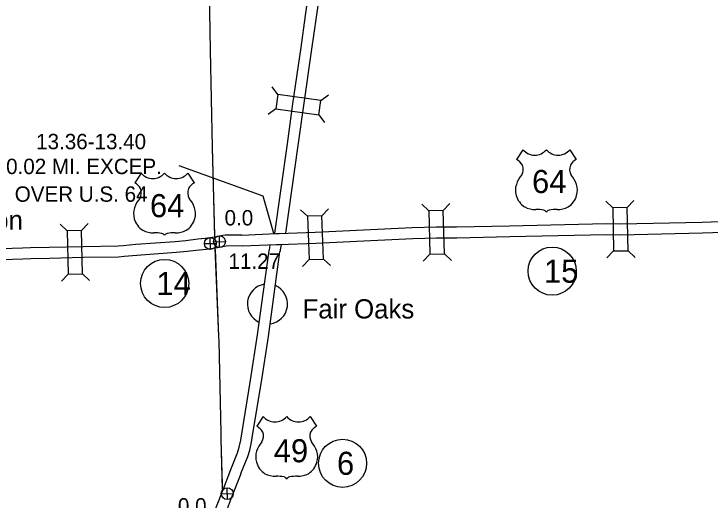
# Model space of a CAD drawing. Extents: x -939622 to -934222, y 1383701 to 1385301.
# Drawn here: x -935926.5 to -935869.2, y 1384421.7 to 1384461.7 of the extents above; entities that cross this region are included whole.
import ezdxf

# ---------------------------------------------------------------- set-up
doc = ezdxf.new("R2010")
doc.units = 0
for name, color, linetype in [('Level 15', 7, 'Continuous'), ('Level 2', 7, 'Continuous'), ('Level 20', 7, 'Continuous'), ('Level 22', 7, 'Continuous'), ('Level 24', 7, 'Continuous'), ('Level 25', 7, 'Continuous'), ('Level 26', 7, 'Continuous'), ('Level 27', 7, 'Continuous')]:
    doc.layers.add(name, color=color, linetype=linetype)

msp = doc.modelspace()

# ---------------------------------------------------------------- linework, layer by layer
at = {"layer": 'Level 15'}
for points in [[(-935905.045, 1384443.67), (-935903.994, 1384451.029), (-935903.539, 1384454.319), (-935902.875, 1384458.961), (-935902.502, 1384461.597), (-935901.732, 1384466.963), (-935900.588, 1384475.001), (-935900.113, 1384478.344), (-935899.919, 1384479.472), (-935899.792, 1384480.698), (-935899.473, 1384482.956), (-935898.349, 1384490.972), (-935897.184, 1384499.303)], [(-935904.135, 1384443.68), (-935903.103, 1384450.904), (-935902.648, 1384454.194), (-935901.984, 1384458.834), (-935901.611, 1384461.47), (-935900.841, 1384466.836), (-935899.697, 1384474.875), (-935899.224, 1384478.205), (-935899.027, 1384479.349), (-935898.898, 1384480.588), (-935898.582, 1384482.831), (-935897.458, 1384490.847), (-935896.293, 1384499.179)], [(-935891.727, 1384444.195), (-935890.078, 1384444.204), (-935885.727, 1384444.291), (-935877.771, 1384444.462), (-935876.615, 1384444.455), (-935869.876, 1384444.597), (-935863.969, 1384444.804), (-935863.287, 1384444.932), (-935862.353, 1384445.133), (-935862.062, 1384445.179), (-935861.332, 1384445.285), (-935858.277, 1384445.384), (-935857.234, 1384445.41), (-935854.421, 1384445.493), (-935851.396, 1384445.64), (-935849.58, 1384445.768), (-935848.326, 1384445.834), (-935846.416, 1384445.908), (-935838.376, 1384446.21), (-935835.797, 1384446.364)], [(-935891.723, 1384443.295), (-935890.067, 1384443.304), (-935885.708, 1384443.391), (-935877.764, 1384443.562), (-935876.608, 1384443.555), (-935869.85, 1384443.697), (-935863.869, 1384443.907), (-935863.109, 1384444.05), (-935862.188, 1384444.248), (-935861.927, 1384444.289), (-935861.252, 1384444.387), (-935858.252, 1384444.485), (-935857.21, 1384444.511), (-935854.386, 1384444.594), (-935851.343, 1384444.741), (-935849.525, 1384444.87), (-935848.285, 1384444.935), (-935846.381, 1384445.009), (-935838.332, 1384445.312), (-935835.744, 1384445.465)], [(-935907.745, 1384443.526), (-935904.914, 1384443.641), (-935904.67, 1384443.645), (-935901.709, 1384443.757), (-935897.752, 1384443.948), (-935893.727, 1384444.146), (-935891.736, 1384444.195)], [(-935907.734, 1384443.527), (-935909.12, 1384443.506), (-935909.473, 1384443.446), (-935909.696, 1384443.402), (-935909.9, 1384443.357), (-935909.954, 1384443.349)], [(-935909.946, 1384443.35), (-935910.373, 1384443.287), (-935910.762, 1384443.236), (-935911.365, 1384443.178), (-935912.344, 1384443.054), (-935913.229, 1384442.971), (-935916.464, 1384442.743), (-935917.493, 1384442.644), (-935917.928, 1384442.612), (-935920.796, 1384442.562), (-935923.584, 1384442.502), (-935925.121, 1384442.462), (-935925.774, 1384442.436), (-935927.479, 1384442.394), (-935929.412, 1384442.389), (-935931.293, 1384442.346), (-935933.565, 1384442.281), (-935937.489, 1384442.216), (-935942.113, 1384442.12), (-935947.734, 1384441.986)], [(-935907.709, 1384442.627), (-935904.889, 1384442.741), (-935904.647, 1384442.745), (-935901.671, 1384442.858), (-935897.708, 1384443.049), (-935893.694, 1384443.246), (-935891.714, 1384443.295)], [(-935909.904, 1384442.447), (-935910.249, 1384442.396), (-935910.66, 1384442.342), (-935911.265, 1384442.284), (-935912.246, 1384442.159), (-935913.156, 1384442.074), (-935916.39, 1384441.846), (-935917.418, 1384441.747), (-935917.887, 1384441.713), (-935920.778, 1384441.662), (-935923.562, 1384441.602), (-935925.092, 1384441.562), (-935925.745, 1384441.536), (-935927.467, 1384441.494), (-935929.401, 1384441.489), (-935931.27, 1384441.447), (-935933.545, 1384441.382), (-935937.472, 1384441.316), (-935942.093, 1384441.22), (-935947.713, 1384441.086)], [(-935907.72, 1384442.627), (-935909.037, 1384442.607), (-935909.311, 1384442.561), (-935909.511, 1384442.521), (-935909.736, 1384442.471), (-935909.921, 1384442.444)], [(-935905.431, 1384442.717), (-935905.501, 1384442.271)], [(-935904.516, 1384442.742), (-935904.612, 1384442.132)], [(-935908.652, 1384424.222), (-935908.095, 1384425.6), (-935907.96, 1384426.049), (-935907.831, 1384426.624), (-935907.73, 1384427.323), (-935907.03, 1384431.573), (-935906.457, 1384435.305), (-935905.502, 1384442.263)], [(-935907.818, 1384423.884), (-935907.244, 1384425.302), (-935907.089, 1384425.821), (-935906.945, 1384426.461), (-935906.841, 1384427.186), (-935906.141, 1384431.432), (-935905.567, 1384435.175), (-935904.611, 1384442.14)], [(-935909.344, 1384422.421), (-935908.655, 1384424.215)], [(-935909.268, 1384420.141), (-935908.583, 1384421.892), (-935907.815, 1384423.892)], [(-935928.476, 1384373.121), (-935927.236, 1384376.328), (-935925.119, 1384381.881), (-935921.565, 1384391.01), (-935919.403, 1384396.656), (-935916.899, 1384403.024), (-935913.945, 1384410.647), (-935912.019, 1384415.583), (-935909.423, 1384422.217), (-935909.341, 1384422.429)]]:
    msp.add_lwpolyline(points, dxfattribs=at)
at = {"layer": 'Level 2'}
for points in [[(-935909.959, 1384443.376), (-935910.151, 1384450.725), (-935910.322, 1384458.738), (-935910.46, 1384466.651), (-935910.471, 1384466.828), (-935910.74, 1384474.586), (-935910.747, 1384474.881), (-935911.044, 1384482.533), (-935911.073, 1384482.86), (-935911.293, 1384490.445), (-935911.313, 1384490.866), (-935911.484, 1384494.823)], [(-935909.961, 1384443.473), (-935910.151, 1384450.725), (-935910.322, 1384458.738), (-935910.46, 1384466.651), (-935910.471, 1384466.828), (-935910.74, 1384474.586), (-935910.747, 1384474.881), (-935911.044, 1384482.533), (-935911.073, 1384482.86), (-935911.293, 1384490.445), (-935911.313, 1384490.866), (-935911.484, 1384494.823)], [(-935909.626, 1384435.176), (-935909.929, 1384442.426)], [(-935909.626, 1384435.176), (-935909.925, 1384442.333)], [(-935909.336, 1384422.591), (-935909.452, 1384426.729), (-935909.444, 1384427.253), (-935909.606, 1384434.791), (-935909.626, 1384435.176)], [(-935909.346, 1384422.949), (-935909.452, 1384426.729), (-935909.444, 1384427.253), (-935909.606, 1384434.791), (-935909.626, 1384435.176)]]:
    msp.add_lwpolyline(points, dxfattribs=at)
at = {"layer": 'Level 20'}
for p, q in [((-935904.773, 1384455.097), (-935905.248, 1384455.731)), ((-935901.245, 1384454.592), (-935900.611, 1384455.067)), ((-935904.941, 1384453.921), (-935905.575, 1384453.446)), ((-935901.413, 1384453.416), (-935900.938, 1384452.783)), ((-935877.243, 1384445.774), (-935877.815, 1384446.323)), ((-935876.055, 1384445.799), (-935875.507, 1384446.371)), ((-935892.363, 1384445.512), (-935892.937, 1384446.058)), ((-935891.175, 1384445.541), (-935890.629, 1384446.115)), ((-935902.351, 1384445.066), (-935902.932, 1384445.604)), ((-935901.164, 1384445.111), (-935900.625, 1384445.691)), ((-935922.117, 1384443.866), (-935922.689, 1384444.413)), ((-935920.93, 1384443.891), (-935920.382, 1384444.463)), ((-935892.275, 1384441.949), (-935892.821, 1384441.375)), ((-935891.087, 1384441.979), (-935890.513, 1384441.433)), ((-935877.168, 1384442.211), (-935877.716, 1384441.64)), ((-935875.981, 1384442.236), (-935875.409, 1384441.688)), ((-935902.216, 1384441.504), (-935902.754, 1384440.923)), ((-935901.029, 1384441.549), (-935900.448, 1384441.011)), ((-935922.04, 1384440.302), (-935922.588, 1384439.73)), ((-935920.853, 1384440.328), (-935920.28, 1384439.78))]:
    msp.add_line(p, q, dxfattribs=at)
for points in [[(-935901.245, 1384454.592), (-935904.773, 1384455.097), (-935904.941, 1384453.921), (-935901.413, 1384453.416)], [(-935875.981, 1384442.236), (-935876.055, 1384445.799), (-935877.243, 1384445.774), (-935877.168, 1384442.211)], [(-935892.363, 1384445.512), (-935892.275, 1384441.949), (-935891.087, 1384441.979), (-935891.175, 1384445.541)], [(-935902.351, 1384445.066), (-935902.216, 1384441.504), (-935901.029, 1384441.549), (-935901.164, 1384445.111)], [(-935920.853, 1384440.328), (-935920.93, 1384443.891), (-935922.117, 1384443.866), (-935922.04, 1384440.302)]]:
    msp.add_lwpolyline(points, close=True, dxfattribs=at)
at = {"layer": 'Level 22'}
for p, q in [((-935884.627, 1384450.551), (-935885.146, 1384449.748)), ((-935880.766, 1384450.551), (-935880.247, 1384449.748)), ((-935916.037, 1384448.63), (-935916.556, 1384447.827)), ((-935912.176, 1384448.63), (-935911.657, 1384447.827)), ((-935905.988, 1384428.587), (-935906.508, 1384427.784)), ((-935902.128, 1384428.587), (-935901.608, 1384427.784))]:
    msp.add_line(p, q, dxfattribs=at)
for centre, radius, start, end in [((-935883.66, 1384451.365), 1.264, 220.075, 319.6701), ((-935881.733, 1384451.365), 1.264, 220.3299, 319.925), ((-935885.825, 1384448.582), 1.349, 30.7809, 59.9883), ((-935879.569, 1384448.582), 1.349, 120.0117, 149.2191), ((-935885.528, 1384448.938), 0.925, 328.8105, 21.2108), ((-935879.866, 1384448.938), 0.925, 158.7892, 211.1895), ((-935915.07, 1384449.443), 1.264, 220.075, 319.6701), ((-935913.143, 1384449.443), 1.264, 220.3299, 319.925), ((-935883.11, 1384447.042), 2.157, 138.9565, 162.6913), ((-935882.284, 1384447.042), 2.157, 17.3087, 41.0435), ((-935917.234, 1384446.661), 1.349, 30.7809, 59.9883), ((-935910.978, 1384446.661), 1.349, 120.0117, 149.2191), ((-935883.822, 1384447.219), 1.426, 160.9576, 197.3819), ((-935881.572, 1384447.219), 1.426, 342.6181, 19.0424), ((-935916.937, 1384447.017), 0.925, 328.8105, 21.2108), ((-935911.275, 1384447.017), 0.925, 158.7892, 211.1895), ((-935914.519, 1384445.121), 2.157, 138.9565, 162.6913), ((-935913.693, 1384445.121), 2.157, 17.3087, 41.0435), ((-935883.59, 1384447.223), 1.65, 195.1074, 237.1312), ((-935881.804, 1384447.223), 1.65, 302.8688, 344.8926), ((-935915.231, 1384445.298), 1.426, 160.9576, 197.3819), ((-935912.981, 1384445.298), 1.426, 342.6181, 19.0424), ((-935883.559, 1384447.743), 2.118, 244.0771, 269.5779), ((-935881.835, 1384447.743), 2.118, 270.4221, 295.9229), ((-935883.51, 1384441.745), 3.88, 81.1942, 90.9539), ((-935883.025, 1384445.224), 0.372, 28.0342, 72.9864), ((-935882.369, 1384445.224), 0.372, 107.0136, 151.9658), ((-935881.884, 1384441.745), 3.88, 89.0461, 98.8058), ((-935914.999, 1384445.302), 1.65, 195.1074, 237.1312), ((-935913.213, 1384445.302), 1.65, 302.8688, 344.8926), ((-935914.969, 1384445.821), 2.118, 244.0771, 269.5779), ((-935914.92, 1384439.824), 3.88, 81.1942, 90.9539), ((-935914.434, 1384443.303), 0.372, 28.0342, 72.9864), ((-935913.778, 1384443.303), 0.372, 107.0136, 151.9658), ((-935913.293, 1384439.824), 3.88, 89.0461, 98.8058), ((-935913.244, 1384445.821), 2.118, 270.4221, 295.9229), ((-935905.021, 1384429.401), 1.264, 220.075, 319.6701), ((-935903.095, 1384429.401), 1.264, 220.3299, 319.925), ((-935907.186, 1384426.618), 1.349, 30.7809, 59.9883), ((-935900.93, 1384426.618), 1.349, 120.0117, 149.2191), ((-935906.889, 1384426.974), 0.925, 328.8105, 21.2108), ((-935901.227, 1384426.974), 0.925, 158.7892, 211.1895), ((-935904.471, 1384425.078), 2.157, 138.9565, 162.6913), ((-935903.645, 1384425.078), 2.157, 17.3087, 41.0435), ((-935905.183, 1384425.255), 1.426, 160.9576, 197.3819), ((-935902.933, 1384425.255), 1.426, 342.6181, 19.0424), ((-935904.951, 1384425.259), 1.65, 195.1074, 237.1312), ((-935903.165, 1384425.259), 1.65, 302.8688, 344.8926), ((-935904.92, 1384425.779), 2.118, 244.0771, 269.5779), ((-935904.871, 1384419.781), 3.88, 81.1942, 90.9539), ((-935904.386, 1384423.26), 0.372, 28.0342, 72.9864), ((-935903.73, 1384423.26), 0.372, 107.0136, 151.9658), ((-935903.245, 1384419.781), 3.88, 89.0461, 98.8058), ((-935903.196, 1384425.779), 2.118, 270.4221, 295.9229)]:
    msp.add_arc(centre, radius, start, end, dxfattribs=at)
at = {"layer": 'Level 24'}
for start, end in [(99.2974, 244.9831), (277.7199, 66.6841)]:
    msp.add_arc((-935905.638, 1384437.846), 1.65, start, end, dxfattribs=at)
at = {"layer": 'Level 25'}
for p, q in [((-935905.997, 1384446.719), (-935912.892, 1384449.233)), ((-935905.103, 1384443.654), (-935905.997, 1384446.719))]:
    msp.add_line(p, q, dxfattribs=at)
at = {"layer": 'Level 26'}
for p, q in [((-935909.57, 1384442.492), (-935909.592, 1384443.468)), ((-935910.33, 1384442.338), (-935910.352, 1384443.314)), ((-935910.069, 1384442.969), (-935909.093, 1384442.992)), ((-935910.829, 1384442.815), (-935909.853, 1384442.837)), ((-935908.939, 1384421.746), (-935908.962, 1384422.723)), ((-935909.439, 1384422.223), (-935908.462, 1384422.246))]:
    msp.add_line(p, q, dxfattribs=at)
for centre in [(-935909.581, 1384442.98), (-935910.341, 1384442.826), (-935908.95, 1384422.235)]:
    msp.add_circle(centre, 0.488, dxfattribs=at)
at = {"layer": 'Level 27'}
for centre in [(-935882.222, 1384440.552), (-935914.099, 1384439.536), (-935899.46, 1384424.732)]:
    msp.add_circle(centre, 1.98, dxfattribs=at)

# ---------------------------------------------------------------- texts
at = {"layer": 'Level 22'}
for s, p in [('64', (-935883.877, 1384446.983)), ('64', (-935915.304, 1384444.993)), ('49', (-935905.119, 1384424.817))]:
    msp.add_text(s, height=1.9008, dxfattribs=at).set_placement(p)
at = {"layer": 'Level 24'}
for s, p in [('Morton', (-935932.346, 1384443.962)), ('Fair Oaks', (-935902.748, 1384436.655))]:
    msp.add_text(s, height=1.584, dxfattribs=at).set_placement(p)
at = {"layer": 'Level 25'}
for s, p in [('13.36-13.40', (-935924.666, 1384450.588)), ('0.02 MI. EXCEP.', (-935927.131, 1384448.541)), ('OVER U.S. 64', (-935926.425, 1384446.263)), ('0.0', (-935909.168, 1384444.312)), ('11.27', (-935908.844, 1384440.742)), ('0.0', (-935913.004, 1384420.596))]:
    msp.add_text(s, height=1.2672, dxfattribs=at).set_placement(p)
at = {"layer": 'Level 27'}
for s, height, p in [('15', 1.9008, (-935882.895, 1384439.601)), ('14', 1.9008, (-935914.772, 1384438.586)), ('6', 1.901, (-935899.921, 1384423.782))]:
    msp.add_text(s, height=height, dxfattribs=at).set_placement(p)

doc.saveas('drawing.dxf')
